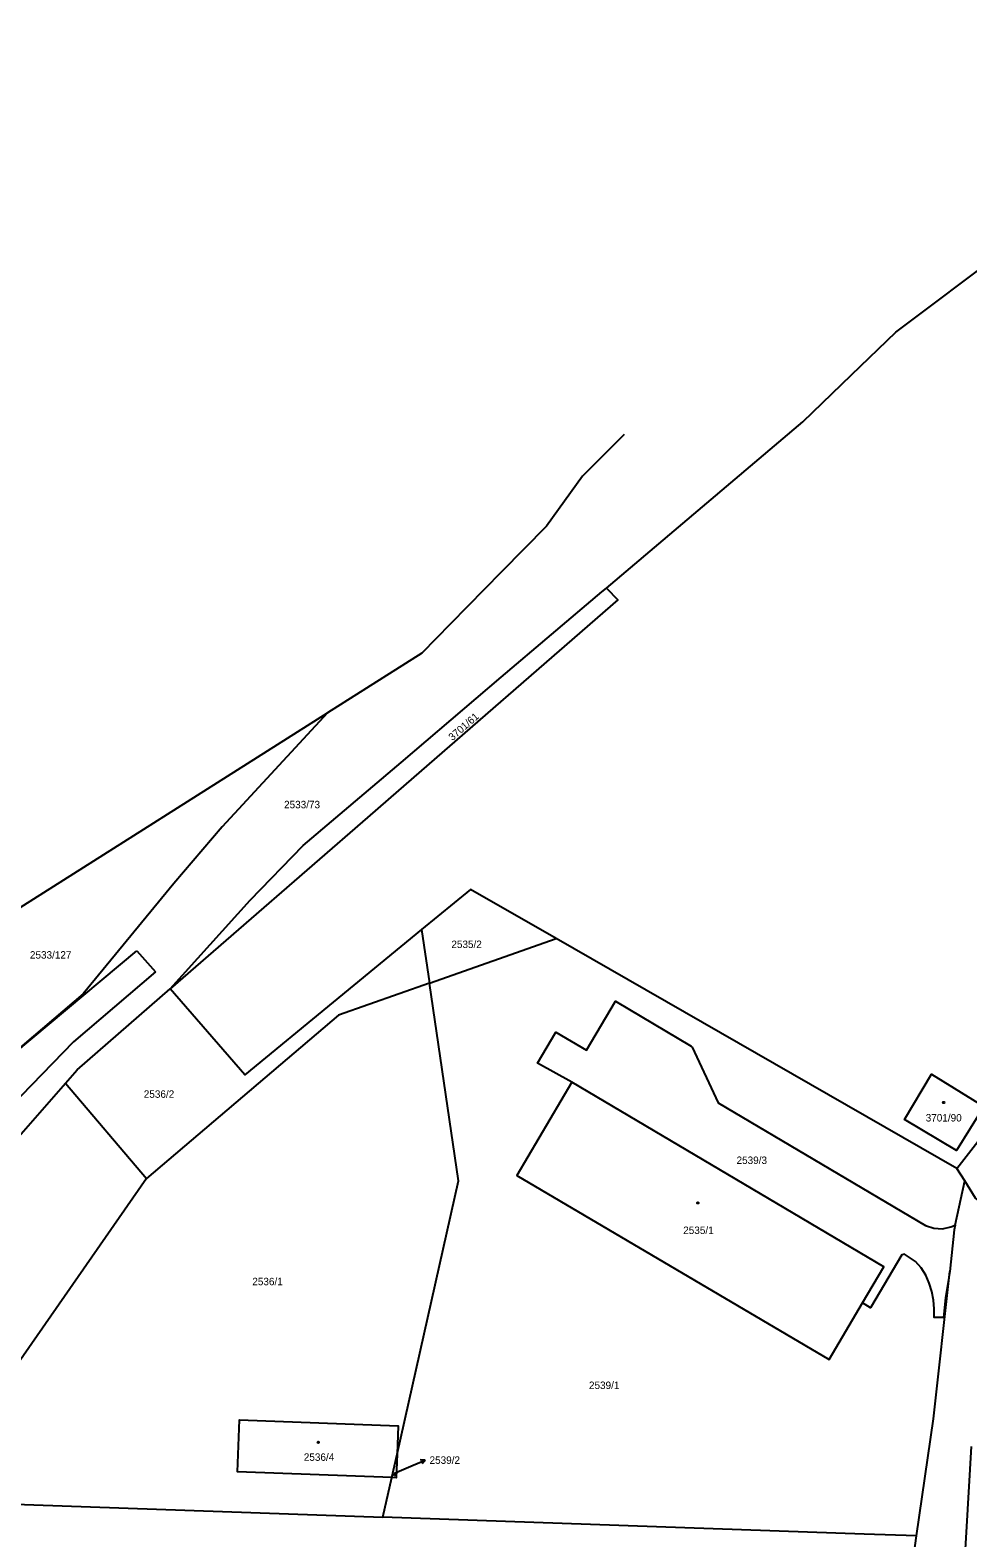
# Model space of a CAD drawing. Extents: x -527335 to -526256, y -1079142 to -1077809.
# Drawn here: x -526804.7 to -526590.6, y -1078153 to -1077809 of the extents above; entities that cross this region are included whole.
import ezdxf

# ---------------------------------------------------------------- set-up
doc = ezdxf.new("R2010")
doc.units = 0
for name, color, linetype in [('Vrstva 1', 7, 'Continuous'), ('Vrstva 2', 7, 'Continuous'), ('Vrstva 4', 7, 'Continuous'), ('Vrstva 5', 7, 'Continuous'), ('Vrstva 7', 7, 'Continuous')]:
    doc.layers.add(name, color=color, linetype=linetype)

msp = doc.modelspace()

# ---------------------------------------------------------------- linework, layer by layer
at = {"layer": 'Vrstva 1'}
for p, q in [((-526715.32, -1078014.22), (-526713.52, -1078026.45)), ((-526713.52, -1078026.45), (-526684.61, -1078016.26)), ((-526593.1, -1078068.73), (-526684.61, -1078016.26)), ((-526796.61, -1078049.24), (-526778.14, -1078070.99)), ((-526778.14, -1078070.99), (-526829.4, -1078144.61)), ((-526593.48, -1078081.67), (-526591.31, -1078071.57)), ((-526591.31, -1078071.57), (-526593.1, -1078068.73)), ((-526593.02, -1078188.05), (-526589.8, -1078132.18)), ((-526722.12, -1078139.27), (-526720.91, -1078133.91)), ((-526724.15, -1078148.31), (-526722.12, -1078139.27)), ((-526829.4, -1078144.61), (-526724.15, -1078148.31)), ((-526603.75, -1078162.52), (-526602.3, -1078152.58))]:
    msp.add_line(p, q, dxfattribs=at)
for points in [[(-526673.11, -1077936.27), (-526628.3, -1077898.33), (-526617.18, -1077887.63), (-526607.04, -1077877.88), (-526582.34, -1077859.35), (-526560.13, -1077840.53), (-526554.92, -1077835.73), (-526518.72, -1077808.97)], [(-526593.1, -1078068.73), (-526504.73, -1077955.15), (-526475.36, -1077920.58), (-526473.2, -1077917.35), (-526471.14, -1077913.91), (-526469.68, -1077910.44), (-526468.25, -1077906.77), (-526467.03, -1077903.29), (-526466.08, -1077899.56), (-526465.62, -1077895.73), (-526465.66, -1077891.83), (-526465.95, -1077888.19), (-526465.98, -1077887.79), (-526468.46, -1077880.16), (-526470.2, -1077876.45), (-526500.42, -1077834.41)], [(-526669.05, -1077901.25), (-526678.56, -1077910.74), (-526686.82, -1077922.16), (-526697.11, -1077932.54), (-526708.72, -1077944.41), (-526715.3, -1077951.14), (-526736.81, -1077964.74)], [(-526772.73, -1078027.77), (-526754.49, -1078007.51), (-526742.37, -1077995.03), (-526719.99, -1077976.06), (-526697.16, -1077956.63), (-526674.15, -1077937.15), (-526673.11, -1077936.27)], [(-526673.11, -1077936.27), (-526670.52, -1077938.98), (-526722.36, -1077984.01), (-526725.96, -1077987.14), (-526772.73, -1078027.77)], [(-526836.64, -1078024.52), (-526813.1, -1078012.98), (-526736.81, -1077964.74)], [(-526736.81, -1077964.74), (-526760.85, -1077990.74), (-526771.92, -1078003.69), (-526792.59, -1078028.88), (-526817.95, -1078050.43)], [(-526684.61, -1078016.26), (-526704.15, -1078005.07), (-526715.32, -1078014.22)], [(-526715.32, -1078014.22), (-526755.71, -1078047.34), (-526772.73, -1078027.77)], [(-526713.52, -1078026.45), (-526734.31, -1078033.77), (-526778.14, -1078070.99)], [(-526720.91, -1078133.91), (-526706.9, -1078071.57), (-526713.52, -1078026.45)], [(-526796.61, -1078049.24), (-526793.94, -1078046.2), (-526772.73, -1078027.77)], [(-526681.04, -1078049.07), (-526688.85, -1078044.7), (-526684.65, -1078037.62), (-526677.68, -1078041.73), (-526671.05, -1078030.57), (-526653.8, -1078040.84), (-526653.58, -1078041.07), (-526647.63, -1078053.77), (-526600.27, -1078081.71), (-526598.38, -1078082.37), (-526596.42, -1078082.47), (-526594.48, -1078082.08), (-526593.48, -1078081.67)], [(-526586.95, -1078054.58), (-526593.21, -1078064.63), (-526605.07, -1078057.53), (-526598.91, -1078047.22), (-526586.95, -1078054.58)], [(-526847.7, -1078143.97), (-526846.74, -1078128.97), (-526837.34, -1078106.25), (-526817.99, -1078073.62), (-526796.61, -1078049.24)], [(-526681.04, -1078049.07), (-526693.55, -1078070.3), (-526622.28, -1078112.34), (-526614.65, -1078099.41)], [(-526614.65, -1078099.41), (-526609.79, -1078091.19), (-526681.04, -1078049.07)], [(-526582.48, -1078078.47), (-526583.67, -1078079.36), (-526585.84, -1078077.75), (-526588.82, -1078075.54), (-526591.31, -1078071.57)], [(-526593.48, -1078081.67), (-526593.7, -1078082.7), (-526594.74, -1078092.21)], [(-526594.74, -1078092.21), (-526595.67, -1078098.18), (-526596.18, -1078102.77), (-526598.3, -1078102.73), (-526598.28, -1078100.76), (-526598.45, -1078098.78), (-526598.83, -1078096.8), (-526599.43, -1078094.92), (-526600.2, -1078093.08), (-526601.24, -1078091.38), (-526602.55, -1078089.94), (-526605.1, -1078088.28), (-526605.67, -1078088.42), (-526612.83, -1078100.49), (-526614.65, -1078099.41)], [(-526602.3, -1078152.58), (-526598.42, -1078125.87), (-526594.74, -1078092.21)], [(-526722.12, -1078139.27), (-526757.35, -1078137.96), (-526756.91, -1078126.11), (-526720.68, -1078127.47), (-526720.91, -1078133.91)], [(-526720.91, -1078133.91), (-526721.11, -1078139.3), (-526722.12, -1078139.27)], [(-526602.3, -1078152.58), (-526614.29, -1078152.16), (-526724.15, -1078148.31)]]:
    msp.add_lwpolyline(points, dxfattribs=at)
at = {"layer": 'Vrstva 4'}
for p, q in [((-526817.95, -1078050.43), (-526780.32, -1078019.04)), ((-526780.32, -1078019.04), (-526776.12, -1078023.87)), ((-526776.12, -1078023.87), (-526794.78, -1078039.84)), ((-526794.78, -1078039.84), (-526811.64, -1078057.06))]:
    msp.add_line(p, q, dxfattribs=at)
at = {"layer": 'Vrstva 5'}
for centre in [(-526596.13, -1078053.68), (-526652.26, -1078076.58), (-526738.93, -1078131.21), (-526721.54, -1078138.61)]:
    msp.add_circle(centre, 0.175, dxfattribs=at)
at = {"layer": 'Vrstva 7'}
for p, q in [((-526721.49, -1078138.23), (-526717.27, -1078136.45)), ((-526717.27, -1078136.45), (-526714.51, -1078135.28)), ((-526714.51, -1078135.28), (-526715.62, -1078135.21)), ((-526714.51, -1078135.28), (-526715.23, -1078136.13))]:
    msp.add_line(p, q, dxfattribs=at)

# ---------------------------------------------------------------- texts
at = {"layer": 'Vrstva 2'}
msp.add_text('3701/61', height=1.7, rotation=41, dxfattribs=at).set_placement((-526708.29, -1077971.23))
for s, p in [('2533/73', (-526746.73, -1077986.53)), ('2535/2', (-526708.53, -1078018.42)), ('2533/127', (-526804.76, -1078020.84)), ('2536/2', (-526778.76, -1078052.6)), ('3701/90', (-526600.22, -1078058.01)), ('2539/3', (-526643.41, -1078067.7)), ('2535/1', (-526655.59, -1078083.68)), ('2536/1', (-526753.98, -1078095.37)), ('2539/1', (-526677.11, -1078119.05)), ('2536/4', (-526742.22, -1078135.44)), ('2539/2', (-526713.51, -1078136.13))]:
    msp.add_text(s, height=1.7, dxfattribs=at).set_placement(p)

doc.saveas('drawing.dxf')
